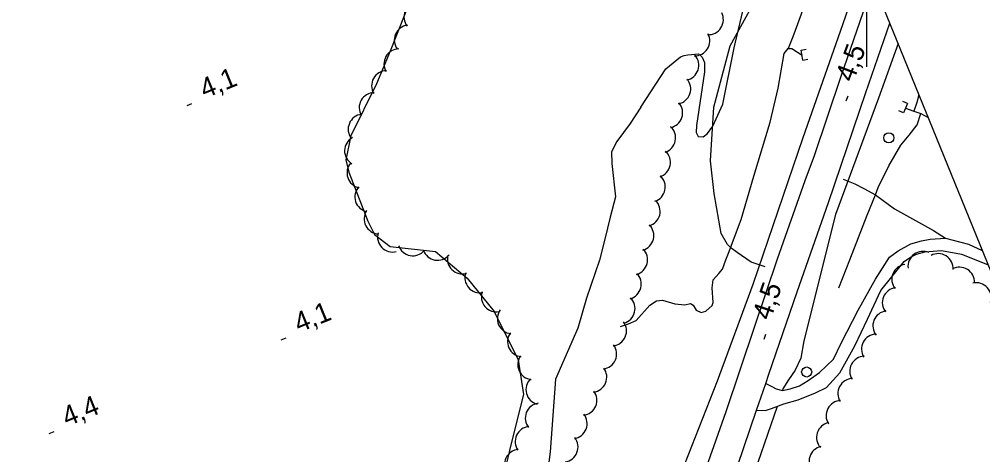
# Model space of a CAD drawing. Extents: x 362852 to 366875, y 5563573 to 5566479.
# Drawn here: x 365631.5 to 365823.1, y 5566065.6 to 5566152.3 of the extents above; entities that cross this region are included whole.
import ezdxf

# ---------------------------------------------------------------- set-up
doc = ezdxf.new("R2010")
doc.units = 0
for name, color, linetype in [('Niveau 19', 7, 'Continuous'), ('Niveau 2', 7, 'Continuous'), ('Niveau 21', 7, 'Continuous'), ('Niveau 22', 7, 'Continuous'), ('Niveau 26', 7, 'Continuous'), ('Niveau 3', 7, 'Continuous'), ('Niveau 36', 7, 'Continuous'), ('Niveau 4', 7, 'Continuous'), ('Niveau 44', 7, 'Continuous'), ('Niveau 60', 7, 'Continuous'), ('Niveau 61', 7, 'Continuous'), ('Niveau 7', 7, 'Continuous')]:
    doc.layers.add(name, color=color, linetype=linetype)

msp = doc.modelspace()

# ---------------------------------------------------------------- linework, layer by layer
at = {"layer": 'Niveau 19'}
for points in [[(365779.92, 5566079.82), (365781.17, 5566079.17), (365782.01, 5566078.73), (365783.24, 5566078.42), (365784.78, 5566078.73), (365786.61, 5566079.33), (365788.38, 5566080.4), (365790.61, 5566081.98), (365793.4, 5566084.62), (365794.92, 5566087.79), (365798.31, 5566094.38), (365801.73, 5566100.58), (365804.54, 5566104.93), (365806.27, 5566106.2), (365808.75, 5566107.59), (365810.87, 5566108.21), (365812.62, 5566108.49), (365815.67, 5566108.68), (365820.25, 5566107.52), (365822.96, 5566106.27)], [(365778.1, 5566074.48), (365779.86, 5566074.41), (365781.08, 5566074.82), (365783.5, 5566075.73), (365786.4, 5566076.54), (365789.81, 5566077.94), (365792.03, 5566078.96), (365794.68, 5566081.92), (365797.67, 5566087.27), (365800.14, 5566092.61), (365802.84, 5566098.3), (365807.44, 5566104.07), (365808.7, 5566104.96), (365809.9, 5566105.52), (365811.57, 5566106.02), (365814.9, 5566106.26), (365818.86, 5566105.53), (365824.05, 5566103.49), (365824.09, 5566103.47)]]:
    msp.add_lwpolyline(points, dxfattribs=at)
at = {"layer": 'Niveau 2'}
for points in [[(365799.57, 5566163.9), (365795.19, 5566151.14), (365787.32, 5566128.69), (365777.34, 5566099.52), (365770.27, 5566080.27), (365763.68, 5566063.53), (365761.99, 5566060.65), (365755.69, 5566045.15), (365750.19, 5566027.42), (365743.92, 5566009.88), (365737.12, 5565990.43), (365730.07, 5565970.7), (365723.72, 5565948.94), (365718.74, 5565932.36), (365712.73, 5565912.24), (365706.46, 5565892.89)], [(365766.57, 5566145.39), (365767.27, 5566144.74), (365767.78, 5566143.64), (365767.78, 5566141.83), (365766.13, 5566131.11), (365766.08, 5566129.72), (365766.51, 5566128.96), (365767.47, 5566128.91), (365768.34, 5566129.52), (365769.43, 5566130.97), (365771.42, 5566135.4), (365773.67, 5566146.62), (365775.68, 5566155.25)], [(365806.24, 5566147.46), (365802.36, 5566136.55), (365793.77, 5566113.43), (365787.5, 5566088.27), (365786.93, 5566084.8), (365785.78, 5566082.45), (365784.44, 5566080.53), (365783.32, 5566078.7), (365783.23, 5566078.42)], [(365755.09, 5566134.76), (365760.06, 5566142.41), (365763.01, 5566144.81), (365763.72, 5566145.04), (365764.46, 5566145.21), (365766.57, 5566145.39)], [(365755.09, 5566134.76), (365752.94, 5566131.5), (365750.29, 5566127.92), (365749.26, 5566125.88), (365749.35, 5566123.54), (365750.05, 5566116.96), (365748.97, 5566112.9), (365747.92, 5566108.48), (365746.89, 5566104.31), (365744.26, 5566096.74), (365742.57, 5566090.81), (365738.15, 5566080.63), (365737.08, 5566066.22), (365735.6, 5566054.63)], [(365782.17, 5566075.23), (365778.36, 5566064.06), (365770.59, 5566038.91), (365767.87, 5566027.94), (365767.23, 5566024.93), (365765.95, 5566022.28), (365760.49, 5566010.06), (365753.61, 5565990.65), (365746.56, 5565972.9), (365738.6, 5565952.8), (365732.91, 5565935.37), (365723.72, 5565909.77)]]:
    msp.add_lwpolyline(points, dxfattribs=at)
at = {"layer": 'Niveau 21'}
for points in [[(365746.2, 5566000.1), (365751.26, 5566014.14), (365755.95, 5566027.87), (365761.19, 5566043.11), (365766.57, 5566058.65), (365772.05, 5566074.23), (365777.72, 5566091.01), (365782.27, 5566104.6), (365787.75, 5566120.18), (365789.61, 5566125.13), (365794.91, 5566140.96), (365799.95, 5566155.56), (365801.33, 5566159.55)], [(365715.44, 5565893.54), (365721.45, 5565911.09), (365726.89, 5565926.69), (365731.91, 5565941.47), (365736.94, 5565955.79), (365742.06, 5565970.36), (365746.38, 5565982.92), (365752.01, 5565999.26), (365758.43, 5566017.48), (365763.89, 5566033.63), (365770.23, 5566051.45), (365774.36, 5566063.56), (365778.1, 5566074.48), (365779.92, 5566079.82), (365780.54, 5566081.62), (365786.17, 5566098.01), (365792.39, 5566115.83), (365799.86, 5566137.73), (365804.59, 5566151.52)]]:
    msp.add_lwpolyline(points, dxfattribs=at)
at = {"layer": 'Niveau 22'}
for points in [[(365779.8, 5566103), (365777.02, 5566103.94), (365774.26, 5566105.87), (365773.25, 5566106.56), (365772.32, 5566107.44), (365771.07, 5566109.65), (365769.7, 5566117.58), (365768.92, 5566124.11), (365769.58, 5566134.76), (365772.86, 5566147.01), (365779.97, 5566159.92), (365785.24, 5566168.99), (365789.05, 5566174.71), (365792.1, 5566182.29)], [(365795.31, 5566120.45), (365797.63, 5566119.51), (365799.45, 5566118.61), (365801.73, 5566117.35), (365805.54, 5566114.55), (365813.26, 5566110.26), (365815.67, 5566108.68)]]:
    msp.add_lwpolyline(points, dxfattribs=at)
at = {"layer": 'Niveau 26'}
for p, q in [((365787, 5566146.13), (365787.99, 5566146.3)), ((365787.32, 5566144.15), (365787, 5566146.13)), ((365787.32, 5566144.15), (365788.32, 5566144.31)), ((365807.34, 5566133.67), (365806.41, 5566134.05)), ((365808.12, 5566135.54), (365807.19, 5566135.92)), ((365808.12, 5566135.54), (365807.34, 5566133.67))]:
    msp.add_line(p, q, dxfattribs=at)
at = {"layer": 'Niveau 3'}
for p, q in [((365795.92, 5566136.06), (365796.29, 5566137.04)), ((365664.87, 5566135.1), (365665.83, 5566135.49)), ((365683.6, 5566088.5), (365684.56, 5566088.89)), ((365779.62, 5566088.63), (365779.95, 5566089.61)), ((365637.47, 5566069.82), (365638.43, 5566070.21))]:
    msp.add_line(p, q, dxfattribs=at)
at = {"layer": 'Niveau 36'}
for centre in [(365804.4, 5566128.68), (365788.07, 5566082.08)]:
    msp.add_circle(centre, 1, dxfattribs=at)
at = {"layer": 'Niveau 4'}
for points in [[(365795.85, 5566173.05), (365793.29, 5566168.02), (365791.64, 5566162.74), (365787.46, 5566154.53), (365785.29, 5566148.8), (365784.39, 5566146.43)], [(365751.07, 5566091.14), (365752.61, 5566091.64), (365754.14, 5566092.33), (365756.88, 5566095.38), (365758.21, 5566096.24), (365759.41, 5566096.36), (365761.82, 5566095.65), (365763.86, 5566095.42), (365764.94, 5566095.68), (365765.51, 5566095.35), (365766.09, 5566094.4), (365767.12, 5566093.89), (365767.99, 5566094.19), (365769.29, 5566095.28), (365769.46, 5566095.92), (365769.26, 5566098.83), (365769.48, 5566100.41), (365770.59, 5566101.66), (365771.35, 5566102.54), (365772.01, 5566104.43), (365772.54, 5566105.71), (365775.02, 5566112.41), (365777.53, 5566121.02), (365780.79, 5566131.77), (365782.38, 5566138.55), (365783, 5566142.01), (365783.58, 5566145.48), (365784.39, 5566146.43), (365785.12, 5566146.48), (365787.16, 5566145.14)], [(365810.39, 5566137.22), (365809.95, 5566135.68), (365809.4, 5566134.01)], [(365807.74, 5566134.61), (365809.4, 5566134.01), (365810.78, 5566133.52), (365812.21, 5566132.74)], [(365794.43, 5566098.84), (365796.65, 5566104.42), (365800.07, 5566113.26), (365801.73, 5566117.35), (365802.31, 5566118.79), (365804.42, 5566123.09), (365806.82, 5566127.22), (365808.42, 5566129.21), (365810.03, 5566131.28), (365810.78, 5566133.52)]]:
    msp.add_lwpolyline(points, dxfattribs=at)
at = {"layer": 'Niveau 44'}
for centre, start, end in [((365710.99, 5566152.75), 97.4189, 217.3969), ((365768.5, 5566152.2), 267.4153, 27.3932), ((365709.07, 5566148.13), 97.4189, 217.3969), ((365765.81, 5566147.99), 267.4153, 27.3932), ((365707.01, 5566143.38), 90.5753, 210.5533), ((365763.62, 5566143.13), 281.3224, 41.3003), ((365704.55, 5566139.03), 90.5753, 210.5533), ((365762.01, 5566138.4), 281.3224, 41.3003), ((365702.09, 5566134.68), 90.5753, 210.5533), ((365760.41, 5566133.66), 281.3224, 41.3003), ((365699.9, 5566130.39), 97.425, 217.4029), ((365759.01, 5566128.68), 288.131, 48.1089), ((365699.18, 5566126.09), 118.7863, 238.7642), ((365757.98, 5566123.79), 288.131, 48.1089), ((365699.66, 5566121.69), 138.1818, 258.1597), ((365756.95, 5566118.9), 288.131, 48.1089), ((365701.22, 5566116.94), 138.1818, 258.1597), ((365755.93, 5566114.07), 285.5594, 45.5373), ((365703.07, 5566112.54), 146.5864, 266.5643), ((365754.68, 5566109.23), 285.5594, 45.5373), ((365705.74, 5566108.94), 164.1078, 284.0858), ((365709.75, 5566108.21), 199.6161, 319.5941), ((365714.67, 5566107.31), 199.6161, 319.5941), ((365719.63, 5566104.58), 165.3624, 285.3403), ((365753.43, 5566104.39), 285.5594, 45.5373), ((365811.21, 5566103.09), 66.6124, 186.5904), ((365814.19, 5566102.63), 357.6179, 117.5959), ((365808, 5566100.51), 97.8726, 217.8506), ((365723.1, 5566100.83), 160.8837, 280.8617), ((365752.18, 5566099.55), 285.5594, 45.5373), ((365818.42, 5566099.95), 357.6179, 117.5959), ((365821.77, 5566096.85), 342.5921, 102.57), ((365726.37, 5566097.05), 160.8837, 280.8617), ((365806.11, 5566095.88), 97.8726, 217.8506), ((365750.94, 5566094.71), 285.5594, 45.5373), ((365729.56, 5566092.69), 143.9749, 263.9529), ((365804.23, 5566091.25), 97.8726, 217.8506), ((365749.24, 5566090.25), 276.9304, 36.9084), ((365731.59, 5566088.12), 143.9749, 263.9529), ((365801.96, 5566086.63), 92.081, 212.0589), ((365747.28, 5566085.66), 276.9304, 36.9084), ((365733.62, 5566083.55), 143.9749, 263.9529), ((365799.62, 5566082.21), 92.081, 212.0589), ((365745.32, 5566081.06), 276.9304, 36.9084), ((365735.24, 5566078.58), 134.8129, 254.7909), ((365797.27, 5566077.8), 92.081, 212.0589), ((365743.36, 5566076.46), 276.9304, 36.9084), ((365735.11, 5566072.89), 98.426, 218.404), ((365794.93, 5566073.38), 92.081, 212.0589), ((365741.42, 5566071.8), 278.7398, 38.7177), ((365733.1, 5566068.22), 95.0608, 215.0387), ((365793.04, 5566069.07), 102.6424, 222.6204), ((365739.6, 5566067.14), 278.7398, 38.7177), ((365791.55, 5566064.3), 102.6424, 222.6204), ((365730.99, 5566063.69), 95.0608, 215.0387)]:
    msp.add_arc(centre, 3, start, end, dxfattribs=at)
at = {"layer": 'Niveau 60'}
msp.add_lwpolyline([(362880.89, 5565085.4), (365762.56, 5566255.07), (366364.73, 5564771.5), (366364.73, 5564771.5), (363483.08, 5563601.82), (362880.89, 5565085.4)], dxfattribs=at)
at = {"layer": 'Niveau 61'}
msp.add_lwpolyline([(365800, 5566142.83), (365800, 5566162.83)], dxfattribs=at)
at = {"layer": 'Niveau 7'}
msp.add_lwpolyline([(365709.7, 5566157.23), (365705.24, 5566145.91), (365702.54, 5566139.44), (365697.43, 5566129.1), (365696.4, 5566124.31), (365697.04, 5566121.83), (365700.79, 5566112.12), (365702.14, 5566109.43), (365705.23, 5566107.07), (365714.26, 5566106.03), (365720.54, 5566100.75), (365725.94, 5566094.11), (365730.67, 5566084.47), (365731.77, 5566077.57), (365729.3, 5566067.83), (365726.94, 5566057.82)], dxfattribs=at)

# ---------------------------------------------------------------- texts
at = {"layer": 'Niveau 3'}
for s, rotation, p in [('4,5  ', 69.3197, (365797.31, 5566139.57)), ('4,1  ', 22.09, (365668.38, 5566136.46)), ('4,5  ', 71.4968, (365780.87, 5566092.18)), ('4,1  ', 22.09, (365687.11, 5566089.86)), ('4,4  ', 22.09, (365640.98, 5566071.18))]:
    msp.add_text(s, height=3.93, rotation=rotation, dxfattribs=at).set_placement(p)

doc.saveas('drawing.dxf')
